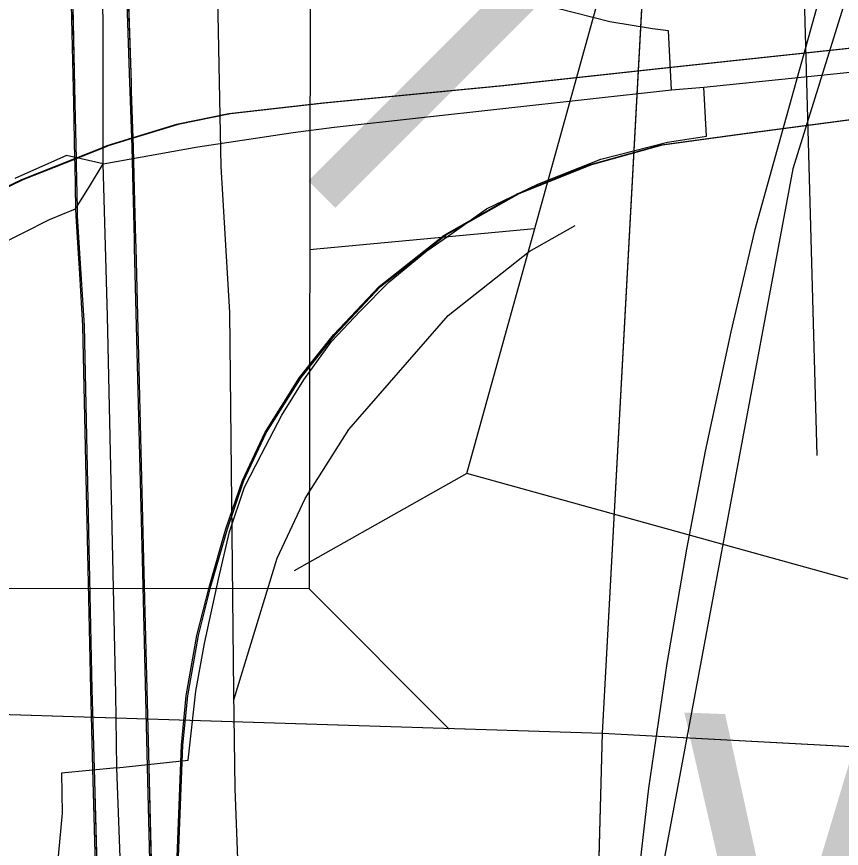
# Model space of a CAD drawing. Extents: x -132.8 to -73.3, y -60 to -26.
# Drawn here: x -124.55 to -124.3402, y -33.3332 to -33.1216 of the extents above; entities that cross this region are included whole.
import ezdxf

# ---------------------------------------------------------------- set-up
doc = ezdxf.new("R2010")
doc.units = 0
for name, color, linetype in [('tdCoDivCarto', 7, 'Continuous'), ('tdCoInt', 7, 'Continuous'), ('tdCoIntCL', 7, 'Continuous'), ('tdCoIntRamp', 7, 'Continuous'), ('tdCoIntRte', 7, 'Continuous'), ('tdCoPrimary', 7, 'Continuous'), ('tdCoRRCL', 7, 'Continuous'), ('tdCoSecRdTxt', 7, 'Continuous'), ('tdCoSectLine', 7, 'Continuous'), ('tdCoSectLinePart', 7, 'Continuous'), ('tdCoStrucNonDivPri', 7, 'Continuous'), ('tdCoStrucPriMaintName', 7, 'Continuous'), ('tdStHwyIntRefPost1', 7, 'Continuous')]:
    doc.layers.add(name, color=color, linetype=linetype)

msp = doc.modelspace()

# ---------------------------------------------------------------- linework, layer by layer
at = {"layer": 'tdCoDivCarto'}
for p, q in [((-124.52084, -33.13846), (-124.52423, -33.03673)), ((-124.53583, -33.11494), (-124.53521, -33.14367)), ((-124.32303, -33.12812), (-124.3833, -33.13461)), ((-124.3833, -33.13461), (-124.42611, -33.13922)), ((-124.52077, -33.14057), (-124.52084, -33.13846)), ((-124.52036, -33.15257), (-124.52077, -33.14057)), ((-124.42611, -33.13922), (-124.47173, -33.14366)), ((-124.53521, -33.14367), (-124.53491, -33.15777)), ((-124.47173, -33.14366), (-124.49565, -33.14637)), ((-124.49565, -33.14637), (-124.50897, -33.14908)), ((-124.50897, -33.14908), (-124.52036, -33.15257)), ((-124.52036, -33.15257), (-124.52673, -33.15451)), ((-124.52029, -33.15486), (-124.52036, -33.15257)), ((-124.52767, -33.15488), (-124.53491, -33.15777)), ((-124.52673, -33.15451), (-124.52767, -33.15488)), ((-124.52002, -33.16543), (-124.52029, -33.15486)), ((-124.53491, -33.15777), (-124.54843, -33.16314)), ((-124.53491, -33.15777), (-124.53488, -33.15921)), ((-124.53488, -33.15921), (-124.53464, -33.17055)), ((-124.54843, -33.16314), (-124.56964, -33.17325)), ((-124.5197, -33.17834), (-124.52002, -33.16543)), ((-124.53464, -33.17055), (-124.5346, -33.1724)), ((-124.5346, -33.1724), (-124.53393, -33.18316)), ((-124.51965, -33.1804), (-124.5197, -33.17834)), ((-124.51758, -33.26312), (-124.51965, -33.1804)), ((-124.53393, -33.18316), (-124.53369, -33.18705)), ((-124.53369, -33.18705), (-124.53287, -33.20027)), ((-124.53287, -33.20027), (-124.5309, -33.29274)), ((-124.51634, -33.31247), (-124.51758, -33.26312)), ((-124.5309, -33.29274), (-124.53034, -33.31284)), ((-124.53034, -33.31284), (-124.5272, -33.42641)), ((-124.51388, -33.41084), (-124.51634, -33.31247))]:
    msp.add_line(p, q, dxfattribs=at)
for points in [[(-124.54595, -32.7952), (-124.54496, -32.82099), (-124.54274, -32.89176), (-124.54076, -32.9581), (-124.5383, -33.03307), (-124.53583, -33.11494), (-124.53521, -33.14367), (-124.53491, -33.15777), (-124.53488, -33.15921)], [(-124.54595, -32.7952), (-124.54496, -32.82099), (-124.54274, -32.89176), (-124.54076, -32.9581), (-124.5383, -33.03307), (-124.53583, -33.11494), (-124.53521, -33.14367), (-124.53491, -33.15777), (-124.53488, -33.15921)], [(-124.54595, -32.7952), (-124.54496, -32.82099), (-124.54274, -32.89176), (-124.54076, -32.9581), (-124.5383, -33.03307), (-124.53583, -33.11494), (-124.53521, -33.14367), (-124.53491, -33.15777), (-124.53488, -33.15921)], [(-124.52077, -33.14057), (-124.52084, -33.13846), (-124.52423, -33.03673), (-124.52489, -33.01103)], [(-124.52077, -33.14057), (-124.52084, -33.13846), (-124.52423, -33.03673), (-124.52489, -33.01103)], [(-124.52077, -33.14057), (-124.52084, -33.13846), (-124.52423, -33.03673), (-124.52489, -33.01103)], [(-124.27946, -33.12296), (-124.32303, -33.12812), (-124.3833, -33.13461)], [(-124.27946, -33.12296), (-124.32303, -33.12812), (-124.3833, -33.13461)], [(-124.27946, -33.12296), (-124.32303, -33.12812), (-124.3833, -33.13461)], [(-124.3833, -33.13461), (-124.42611, -33.13922), (-124.47173, -33.14366), (-124.49565, -33.14637), (-124.50897, -33.14908), (-124.52036, -33.15257), (-124.52673, -33.15451), (-124.52767, -33.15488)], [(-124.3833, -33.13461), (-124.42611, -33.13922), (-124.47173, -33.14366), (-124.49565, -33.14637), (-124.50897, -33.14908), (-124.52036, -33.15257), (-124.52673, -33.15451), (-124.52767, -33.15488)], [(-124.3833, -33.13461), (-124.42611, -33.13922), (-124.47173, -33.14366), (-124.49565, -33.14637), (-124.50897, -33.14908), (-124.52036, -33.15257), (-124.52673, -33.15451), (-124.52767, -33.15488)], [(-124.51965, -33.1804), (-124.5197, -33.17834), (-124.52002, -33.16543), (-124.52029, -33.15486), (-124.52036, -33.15257), (-124.52077, -33.14057)], [(-124.51965, -33.1804), (-124.5197, -33.17834), (-124.52002, -33.16543), (-124.52029, -33.15486), (-124.52036, -33.15257), (-124.52077, -33.14057)], [(-124.51965, -33.1804), (-124.5197, -33.17834), (-124.52002, -33.16543), (-124.52029, -33.15486), (-124.52036, -33.15257), (-124.52077, -33.14057)], [(-124.52767, -33.15488), (-124.53491, -33.15777), (-124.54843, -33.16314), (-124.56964, -33.17325), (-124.58739, -33.18484), (-124.60465, -33.19767), (-124.62093, -33.21345), (-124.63918, -33.23564), (-124.65274, -33.25784), (-124.66162, -33.27584), (-124.66754, -33.29261), (-124.67198, -33.30765), (-124.67444, -33.3227), (-124.67472, -33.32968)], [(-124.52767, -33.15488), (-124.53491, -33.15777), (-124.54843, -33.16314), (-124.56964, -33.17325), (-124.58739, -33.18484), (-124.60465, -33.19767), (-124.62093, -33.21345), (-124.63918, -33.23564), (-124.65274, -33.25784), (-124.66162, -33.27584), (-124.66754, -33.29261), (-124.67198, -33.30765), (-124.67444, -33.3227), (-124.67472, -33.32968)], [(-124.52767, -33.15488), (-124.53491, -33.15777), (-124.54843, -33.16314), (-124.56964, -33.17325), (-124.58739, -33.18484), (-124.60465, -33.19767), (-124.62093, -33.21345), (-124.63918, -33.23564), (-124.65274, -33.25784), (-124.66162, -33.27584), (-124.66754, -33.29261), (-124.67198, -33.30765), (-124.67444, -33.3227), (-124.67472, -33.32968)], [(-124.53488, -33.15921), (-124.53464, -33.17055), (-124.5346, -33.1724), (-124.53393, -33.18316), (-124.53369, -33.18705), (-124.53287, -33.20027), (-124.5309, -33.29274), (-124.53034, -33.31284)], [(-124.53488, -33.15921), (-124.53464, -33.17055), (-124.5346, -33.1724), (-124.53393, -33.18316), (-124.53369, -33.18705), (-124.53287, -33.20027), (-124.5309, -33.29274), (-124.53034, -33.31284)], [(-124.53488, -33.15921), (-124.53464, -33.17055), (-124.5346, -33.1724), (-124.53393, -33.18316), (-124.53369, -33.18705), (-124.53287, -33.20027), (-124.5309, -33.29274), (-124.53034, -33.31284)], [(-124.51634, -33.31247), (-124.51758, -33.26312), (-124.51965, -33.1804)], [(-124.51634, -33.31247), (-124.51758, -33.26312), (-124.51965, -33.1804)], [(-124.51634, -33.31247), (-124.51758, -33.26312), (-124.51965, -33.1804)], [(-124.53034, -33.31284), (-124.5272, -33.42641), (-124.5235, -33.55785), (-124.52181, -33.60876)], [(-124.53034, -33.31284), (-124.5272, -33.42641), (-124.5235, -33.55785), (-124.52181, -33.60876)], [(-124.53034, -33.31284), (-124.5272, -33.42641), (-124.5235, -33.55785), (-124.52181, -33.60876)], [(-124.51253, -33.4468), (-124.51353, -33.42007), (-124.51388, -33.41084), (-124.51634, -33.31247)], [(-124.51253, -33.4468), (-124.51353, -33.42007), (-124.51388, -33.41084), (-124.51634, -33.31247)], [(-124.51253, -33.4468), (-124.51353, -33.42007), (-124.51388, -33.41084), (-124.51634, -33.31247)]]:
    msp.add_lwpolyline(points, dxfattribs=at)
at = {"layer": 'tdCoInt'}
for points in [[(-124.5073, -32.84835), (-124.50079, -33.02073), (-124.49808, -33.15978), (-124.49591, -33.19686), (-124.49483, -33.29347), (-124.49448, -33.31795), (-124.48462, -33.59158), (-124.46499, -34.31825), (-124.45894, -34.44275), (-124.45833, -34.5003), (-124.4625, -34.69462), (-124.47991, -35.32691), (-124.53502, -37.32542), (-124.5454, -37.69462), (-124.5587, -37.80298), (-124.60099, -38.10575), (-124.61727, -38.2607)], [(-124.47548, -33.18083), (-124.41825, -33.17552)]]:
    msp.add_lwpolyline(points, dxfattribs=at)
at = {"layer": 'tdCoIntCL'}
for points in [[(-124.52805, -33.15906), (-124.52803, -33.12255), (-124.53117, -33.01118)], [(-124.3834, -33.14022), (-124.38414, -33.12528), (-124.38821, -33.12471), (-124.39908, -33.12293), (-124.41245, -33.11955), (-124.42385, -33.1158), (-124.4374, -33.10992), (-124.45005, -33.1028), (-124.46128, -33.09478), (-124.47215, -33.08569), (-124.48106, -33.07606), (-124.49032, -33.06466), (-124.49745, -33.05414), (-124.50529, -33.03846), (-124.51082, -33.0242), (-124.51438, -33.01137), (-124.53117, -33.01118)], [(-124.3752, -33.13958), (-124.25202, -33.12694)], [(-124.52805, -33.15906), (-124.50392, -33.15478), (-124.4797, -33.15108), (-124.46927, -33.14977), (-124.3834, -33.14022)], [(-124.52452, -33.31266), (-124.50638, -33.31075), (-124.50446, -33.29317), (-124.50225, -33.28106), (-124.4987, -33.26466), (-124.4959, -33.2527), (-124.49206, -33.24133), (-124.48777, -33.23291), (-124.4826, -33.22301), (-124.47699, -33.214), (-124.4699, -33.20426), (-124.46266, -33.19658), (-124.45528, -33.18904), (-124.44568, -33.18121), (-124.43933, -33.17678), (-124.43045, -33.17051), (-124.41744, -33.16428), (-124.4014, -33.15786), (-124.38447, -33.15358), (-124.3745, -33.15207), (-124.3752, -33.13958)], [(-124.3834, -33.14022), (-124.3752, -33.13958)], [(-124.52805, -33.15906), (-124.53738, -33.15697), (-124.55051, -33.16279)], [(-124.56188, -33.18336), (-124.54166, -33.17325), (-124.53502, -33.17055), (-124.53153, -33.16481), (-124.52805, -33.15906)], [(-124.52452, -33.31266), (-124.52483, -33.29386), (-124.52693, -33.19782), (-124.52805, -33.15906)], [(-124.52452, -33.31266), (-124.53858, -33.314), (-124.53843, -33.32419), (-124.53947, -33.33512), (-124.54168, -33.34368), (-124.54552, -33.3521), (-124.55054, -33.35934)], [(-124.5142, -33.6085), (-124.51433, -33.60454), (-124.5195, -33.44705), (-124.52452, -33.31266)]]:
    msp.add_lwpolyline(points, dxfattribs=at)
at = {"layer": 'tdCoIntRamp'}
msp.add_lwpolyline([(-124.49481, -33.29537), (-124.48371, -33.25933), (-124.47662, -33.24422), (-124.46552, -33.22665), (-124.44024, -33.19768), (-124.41959, -33.18134), (-124.40794, -33.17475)], dxfattribs=at)
at = {"layer": 'tdCoIntRte'}
for points in [[(-124.52074, -33.15257), (-124.52114, -33.14057), (-124.52121, -33.13846), (-124.52461, -33.03673), (-124.52527, -33.01103), (-124.52881, -32.87348), (-124.52906, -32.86403), (-124.53088, -32.79512), (-124.53102, -32.78963), (-124.53109, -32.78785), (-124.53446, -32.69721), (-124.53472, -32.69025), (-124.53768, -32.58495), (-124.54212, -32.50579), (-124.54743, -32.4692), (-124.55409, -32.43986), (-124.55435, -32.43879), (-124.56321, -32.40212), (-124.57774, -32.36605), (-124.57801, -32.36538), (-124.5965, -32.32864), (-124.59703, -32.32763), (-124.60933, -32.30397), (-124.61203, -32.29957)], [(-124.54657, -32.78912), (-124.54635, -32.79475), (-124.54633, -32.7952), (-124.54533, -32.82099), (-124.54311, -32.89176), (-124.54114, -32.9581), (-124.53868, -33.03307), (-124.53621, -33.11494), (-124.53559, -33.14367), (-124.53529, -33.15777)], [(-124.54657, -32.78912), (-124.54635, -32.79475), (-124.54633, -32.7952), (-124.54533, -32.82099), (-124.54311, -32.89176), (-124.54114, -32.9581), (-124.53868, -33.03307), (-124.53621, -33.11494), (-124.53559, -33.14367), (-124.53529, -33.15777)], [(-124.52074, -33.15257), (-124.52114, -33.14057), (-124.52121, -33.13846), (-124.52461, -33.03673), (-124.52527, -33.01103), (-124.52881, -32.87348)], [(-124.32341, -33.12812), (-124.38368, -33.13461), (-124.42649, -33.13922), (-124.47211, -33.14366), (-124.49603, -33.14637), (-124.50935, -33.14908), (-124.52074, -33.15257)], [(-124.32341, -33.12812), (-124.38368, -33.13461), (-124.42649, -33.13922), (-124.47211, -33.14366), (-124.49603, -33.14637), (-124.50935, -33.14908), (-124.52074, -33.15257)], [(-124.51391, -33.42007), (-124.51108, -33.38336), (-124.50812, -33.30691), (-124.50688, -33.29434), (-124.50417, -33.27905), (-124.50097, -33.26647), (-124.49677, -33.25192), (-124.49258, -33.23959), (-124.48691, -33.22751), (-124.47803, -33.21345), (-124.4694, -33.2026), (-124.45781, -33.19027), (-124.44129, -33.1772), (-124.42254, -33.16659), (-124.40405, -33.1592), (-124.38605, -33.15426), (-124.36435, -33.1513), (-124.26521, -33.13823)], [(-124.51391, -33.42007), (-124.51108, -33.38336), (-124.50812, -33.30691), (-124.50688, -33.29434), (-124.50417, -33.27905), (-124.50097, -33.26647), (-124.49677, -33.25192), (-124.49258, -33.23959), (-124.48691, -33.22751), (-124.47803, -33.21345), (-124.4694, -33.2026), (-124.45781, -33.19027), (-124.44129, -33.1772), (-124.42254, -33.16659), (-124.40405, -33.1592), (-124.38605, -33.15426), (-124.36435, -33.1513), (-124.26521, -33.13823)], [(-124.52074, -33.15257), (-124.52711, -33.15451), (-124.52805, -33.15488), (-124.53529, -33.15777)], [(-124.52074, -33.15257), (-124.52711, -33.15451), (-124.52805, -33.15488), (-124.53529, -33.15777)], [(-124.51391, -33.42007), (-124.51426, -33.41084), (-124.51672, -33.31247), (-124.51795, -33.26312), (-124.52003, -33.1804), (-124.52008, -33.17834), (-124.5204, -33.16543), (-124.52067, -33.15486), (-124.52074, -33.15257)], [(-124.51391, -33.42007), (-124.51426, -33.41084), (-124.51672, -33.31247), (-124.51795, -33.26312), (-124.52003, -33.1804), (-124.52008, -33.17834), (-124.5204, -33.16543), (-124.52067, -33.15486), (-124.52074, -33.15257)], [(-124.53529, -33.15777), (-124.54881, -33.16314), (-124.57002, -33.17325), (-124.58777, -33.18484), (-124.60503, -33.19767), (-124.62131, -33.21345), (-124.63956, -33.23564), (-124.65312, -33.25784), (-124.662, -33.27584), (-124.66792, -33.29261), (-124.67236, -33.30765), (-124.67482, -33.3227), (-124.67556, -33.34119), (-124.67408, -33.35969), (-124.67063, -33.37399), (-124.66644, -33.3878), (-124.66151, -33.3989), (-124.65657, -33.40925), (-124.64992, -33.42011), (-124.64227, -33.42972), (-124.62673, -33.44797), (-124.59764, -33.48028)], [(-124.53529, -33.15777), (-124.54881, -33.16314), (-124.57002, -33.17325), (-124.58777, -33.18484), (-124.60503, -33.19767), (-124.62131, -33.21345), (-124.63956, -33.23564), (-124.65312, -33.25784), (-124.662, -33.27584), (-124.66792, -33.29261), (-124.67236, -33.30765), (-124.67482, -33.3227), (-124.6751, -33.32968), (-124.67556, -33.34119), (-124.67408, -33.35969), (-124.67063, -33.37399), (-124.66644, -33.3878), (-124.66151, -33.3989), (-124.65657, -33.40925), (-124.64992, -33.42011), (-124.64227, -33.42972), (-124.62673, -33.44797), (-124.59764, -33.48028)], [(-124.53529, -33.15777), (-124.53526, -33.15921), (-124.53502, -33.17055), (-124.53498, -33.1724), (-124.53431, -33.18316), (-124.53407, -33.18705), (-124.53325, -33.20027), (-124.53128, -33.29274), (-124.53072, -33.31284), (-124.52758, -33.42641), (-124.52388, -33.55785), (-124.52219, -33.60876), (-124.51993, -33.67646), (-124.51821, -33.75744)], [(-124.53529, -33.15777), (-124.53526, -33.15921), (-124.53502, -33.17055), (-124.53498, -33.1724), (-124.53431, -33.18316), (-124.53407, -33.18705), (-124.53325, -33.20027), (-124.53128, -33.29274), (-124.53072, -33.31284), (-124.52758, -33.42641), (-124.52388, -33.55785), (-124.52219, -33.60876), (-124.51993, -33.67646), (-124.51821, -33.75744)]]:
    msp.add_lwpolyline(points, dxfattribs=at)
at = {"layer": 'tdCoPrimary'}
for points in [[(-124.54595, -32.7952), (-124.54496, -32.82099), (-124.54274, -32.89176), (-124.54076, -32.9581), (-124.5383, -33.03307), (-124.53583, -33.11494), (-124.53521, -33.14367), (-124.53491, -33.15777), (-124.53488, -33.15921)], [(-124.54595, -32.7952), (-124.54496, -32.82099), (-124.54274, -32.89176), (-124.54076, -32.9581), (-124.5383, -33.03307), (-124.53583, -33.11494), (-124.53521, -33.14367), (-124.53491, -33.15777), (-124.53488, -33.15921)], [(-124.52036, -33.15257), (-124.52077, -33.14057), (-124.52084, -33.13846), (-124.52423, -33.03673), (-124.52489, -33.01103), (-124.52843, -32.87348)], [(-124.54274, -32.89176), (-124.54076, -32.9581), (-124.5383, -33.03307), (-124.53583, -33.11494), (-124.53521, -33.14367), (-124.53491, -33.15777)], [(-124.52077, -33.14057), (-124.52084, -33.13846), (-124.52423, -33.03673), (-124.52489, -33.01103)], [(-124.52077, -33.14057), (-124.52084, -33.13846), (-124.52423, -33.03673), (-124.52489, -33.01103)], [(-124.27946, -33.12296), (-124.32303, -33.12812), (-124.3833, -33.13461)], [(-124.27946, -33.12296), (-124.32303, -33.12812), (-124.3833, -33.13461)], [(-124.32303, -33.12812), (-124.3833, -33.13461), (-124.42611, -33.13922), (-124.47173, -33.14366), (-124.49565, -33.14637), (-124.50897, -33.14908), (-124.52036, -33.15257)], [(-124.51353, -33.42007), (-124.5107, -33.38336), (-124.50774, -33.30691), (-124.5065, -33.29434), (-124.50379, -33.27905), (-124.50059, -33.26647), (-124.49639, -33.25192), (-124.4922, -33.23959), (-124.48653, -33.22751), (-124.47765, -33.21345), (-124.46902, -33.2026), (-124.45743, -33.19027), (-124.44091, -33.1772), (-124.42217, -33.16659), (-124.40367, -33.1592), (-124.38567, -33.15426), (-124.36397, -33.1513), (-124.26483, -33.13823), (-124.21971, -33.1303)], [(-124.51353, -33.42007), (-124.5107, -33.38336), (-124.50774, -33.30691), (-124.5065, -33.29434), (-124.50379, -33.27905), (-124.50059, -33.26647), (-124.49639, -33.25192), (-124.4922, -33.23959), (-124.48653, -33.22751), (-124.47765, -33.21345), (-124.46902, -33.2026), (-124.45743, -33.19027), (-124.44091, -33.1772), (-124.42217, -33.16659), (-124.40367, -33.1592), (-124.38567, -33.15426), (-124.36397, -33.1513), (-124.26483, -33.13823), (-124.21971, -33.1303)], [(-124.3833, -33.13461), (-124.42611, -33.13922), (-124.47173, -33.14366), (-124.49565, -33.14637), (-124.50897, -33.14908), (-124.52036, -33.15257), (-124.52673, -33.15451), (-124.52767, -33.15488)], [(-124.3833, -33.13461), (-124.42611, -33.13922), (-124.47173, -33.14366), (-124.49565, -33.14637), (-124.50897, -33.14908), (-124.52036, -33.15257), (-124.52673, -33.15451), (-124.52767, -33.15488)], [(-124.51353, -33.42007), (-124.5107, -33.38336), (-124.50774, -33.30691), (-124.5065, -33.29434), (-124.50379, -33.27905), (-124.50059, -33.26647), (-124.49639, -33.25192), (-124.4922, -33.23959), (-124.48653, -33.22751), (-124.47765, -33.21345), (-124.46902, -33.2026), (-124.45743, -33.19027), (-124.44091, -33.1772), (-124.42217, -33.16659), (-124.40367, -33.1592), (-124.38567, -33.15426), (-124.36397, -33.1513), (-124.26483, -33.13823)], [(-124.51965, -33.1804), (-124.5197, -33.17834), (-124.52002, -33.16543), (-124.52029, -33.15486), (-124.52036, -33.15257), (-124.52077, -33.14057)], [(-124.51965, -33.1804), (-124.5197, -33.17834), (-124.52002, -33.16543), (-124.52029, -33.15486), (-124.52036, -33.15257), (-124.52077, -33.14057)], [(-124.52036, -33.15257), (-124.52673, -33.15451), (-124.52767, -33.15488), (-124.53491, -33.15777)], [(-124.51353, -33.42007), (-124.51388, -33.41084), (-124.51634, -33.31247), (-124.51758, -33.26312), (-124.51965, -33.1804), (-124.5197, -33.17834), (-124.52002, -33.16543), (-124.52029, -33.15486), (-124.52036, -33.15257)], [(-124.52767, -33.15488), (-124.53491, -33.15777), (-124.54843, -33.16314), (-124.56964, -33.17325), (-124.58739, -33.18484), (-124.60465, -33.19767), (-124.62093, -33.21345), (-124.63918, -33.23564), (-124.65274, -33.25784), (-124.66162, -33.27584), (-124.66754, -33.29261), (-124.67198, -33.30765), (-124.67444, -33.3227), (-124.67472, -33.32968)], [(-124.52767, -33.15488), (-124.53491, -33.15777), (-124.54843, -33.16314), (-124.56964, -33.17325), (-124.58739, -33.18484), (-124.60465, -33.19767), (-124.62093, -33.21345), (-124.63918, -33.23564), (-124.65274, -33.25784), (-124.66162, -33.27584), (-124.66754, -33.29261), (-124.67198, -33.30765), (-124.67444, -33.3227), (-124.67472, -33.32968)], [(-124.53491, -33.15777), (-124.54843, -33.16314), (-124.56964, -33.17325), (-124.58739, -33.18484), (-124.60465, -33.19767), (-124.62093, -33.21345), (-124.63918, -33.23564), (-124.65274, -33.25784), (-124.66162, -33.27584), (-124.66754, -33.29261), (-124.67198, -33.30765), (-124.67444, -33.3227), (-124.67472, -33.32968), (-124.67518, -33.34119), (-124.6737, -33.35969), (-124.67025, -33.37399), (-124.66606, -33.3878), (-124.66113, -33.3989), (-124.6562, -33.40925), (-124.64954, -33.42011), (-124.64189, -33.42972), (-124.62636, -33.44797), (-124.59726, -33.48028)], [(-124.53491, -33.15777), (-124.53488, -33.15921), (-124.53464, -33.17055), (-124.5346, -33.1724), (-124.53393, -33.18316), (-124.53369, -33.18705), (-124.53287, -33.20027), (-124.5309, -33.29274), (-124.53034, -33.31284), (-124.5272, -33.42641), (-124.5235, -33.55785), (-124.52181, -33.60876), (-124.51955, -33.67646), (-124.51783, -33.75744)], [(-124.53488, -33.15921), (-124.53464, -33.17055), (-124.5346, -33.1724), (-124.53393, -33.18316), (-124.53369, -33.18705), (-124.53287, -33.20027), (-124.5309, -33.29274), (-124.53034, -33.31284)], [(-124.53488, -33.15921), (-124.53464, -33.17055), (-124.5346, -33.1724), (-124.53393, -33.18316), (-124.53369, -33.18705), (-124.53287, -33.20027), (-124.5309, -33.29274), (-124.53034, -33.31284)], [(-124.51634, -33.31247), (-124.51758, -33.26312), (-124.51965, -33.1804)], [(-124.51634, -33.31247), (-124.51758, -33.26312), (-124.51965, -33.1804)], [(-124.53034, -33.31284), (-124.5272, -33.42641), (-124.5235, -33.55785), (-124.52181, -33.60876)], [(-124.53034, -33.31284), (-124.5272, -33.42641), (-124.5235, -33.55785), (-124.52181, -33.60876)], [(-124.51253, -33.4468), (-124.51353, -33.42007), (-124.51388, -33.41084), (-124.51634, -33.31247)], [(-124.51253, -33.4468), (-124.51353, -33.42007), (-124.51388, -33.41084), (-124.51634, -33.31247)]]:
    msp.add_lwpolyline(points, dxfattribs=at)
at = {"layer": 'tdCoRRCL'}
for points in [[(-123.77831, -31.52649), (-123.92155, -31.98991), (-123.9791, -32.19674), (-124.01517, -32.30786), (-124.09605, -32.50145), (-124.14445, -32.60118), (-124.20868, -32.76207), (-124.22398, -32.82933), (-124.31809, -33.04927), (-124.35255, -33.16036), (-124.38559, -33.33773), (-124.39444, -33.43529), (-124.40885, -33.8056), (-124.45538, -36.19254), (-124.50704, -37.5667), (-124.51987, -38.11847), (-124.52945, -38.48576), (-124.54362, -38.9681), (-124.56441, -39.58277), (-124.59502, -40.99697)], [(-124.33345, -33.07489), (-124.34289, -33.10634), (-124.36229, -33.17607), (-124.36831, -33.20176), (-124.37487, -33.23217), (-124.37959, -33.25707), (-124.38457, -33.28617), (-124.38929, -33.31789), (-124.39427, -33.36141), (-124.39925, -33.41934), (-124.40266, -33.46731), (-124.40397, -33.53756), (-124.40606, -33.60729), (-124.40842, -33.68096), (-124.41104, -33.79315), (-124.41367, -33.87153), (-124.4155, -33.95699), (-124.4176, -34.02331), (-124.41943, -34.0975), (-124.42074, -34.15097), (-124.42258, -34.20629), (-124.42468, -34.27785)], [(-124.33345, -33.07489), (-124.34289, -33.10634), (-124.36229, -33.17607), (-124.36831, -33.20176), (-124.37487, -33.23217), (-124.37959, -33.25707), (-124.38457, -33.28617), (-124.38929, -33.31789), (-124.39427, -33.36141), (-124.39925, -33.41934), (-124.40266, -33.46731), (-124.40397, -33.53756), (-124.40606, -33.60729), (-124.40842, -33.68096), (-124.41104, -33.79315), (-124.41367, -33.87153), (-124.4155, -33.95699), (-124.4176, -34.02331), (-124.41943, -34.0975), (-124.42074, -34.15097), (-124.42258, -34.20629), (-124.42468, -34.27785)]]:
    msp.add_lwpolyline(points, dxfattribs=at)
at = {"layer": 'tdCoSectLine'}
for points in [[(-124.40097, -33.30385), (-124.34587, -32.29033)], [(-125.39944, -33.27245), (-124.40097, -33.30385)], [(-124.42797, -34.31192), (-124.40097, -33.30385)], [(-124.40097, -33.30385), (-123.39094, -33.358)]]:
    msp.add_lwpolyline(points, dxfattribs=at)
at = {"layer": 'tdCoSectLinePart'}
for points in [[(-124.40097, -33.30385), (-124.37532, -32.83206)], [(-124.71601, -33.29394), (-124.40097, -33.30385)], [(-124.40688, -33.52429), (-124.40097, -33.30385)], [(-124.40097, -33.30385), (-123.96719, -33.3271)]]:
    msp.add_lwpolyline(points, dxfattribs=at)
at = {"layer": 'tdCoStrucNonDivPri'}
for p, q in [((-124.43553, -33.2378), (-124.37623, -33.02417)), ((-124.47529, -33.04544), (-124.4756, -33.26715)), ((-124.43553, -33.2378), (-124.47942, -33.26261)), ((-124.33846, -33.26474), (-124.43553, -33.2378)), ((-124.4756, -33.26715), (-124.57634, -33.26701)), ((-124.4756, -33.26715), (-124.4756, -33.26715)), ((-124.4756, -33.26715), (-124.44, -33.30282))]:
    msp.add_line(p, q, dxfattribs=at)
at = {"layer": 'tdCoStrucPriMaintName'}
msp.add_line((-124.37537, -32.18979), (-124.34645, -33.23325), dxfattribs=at)
msp.add_line((-124.37537, -32.18979), (-124.34645, -33.23325), dxfattribs=at)
msp.add_line((-124.37537, -32.18979), (-124.34645, -33.23325), dxfattribs=at)

# ---------------------------------------------------------------- texts
at = {"layer": 'tdCoSecRdTxt'}
msp.add_text('WHISTLE', height=0.08, rotation=357.744, dxfattribs=at).set_placement((-124.38377, -33.37853))
at = {"layer": 'tdStHwyIntRefPost1'}
msp.add_text('‒‒13', height=0.1, rotation=45, dxfattribs=at).set_placement((-124.44634, -33.19291))

doc.saveas('drawing.dxf')
